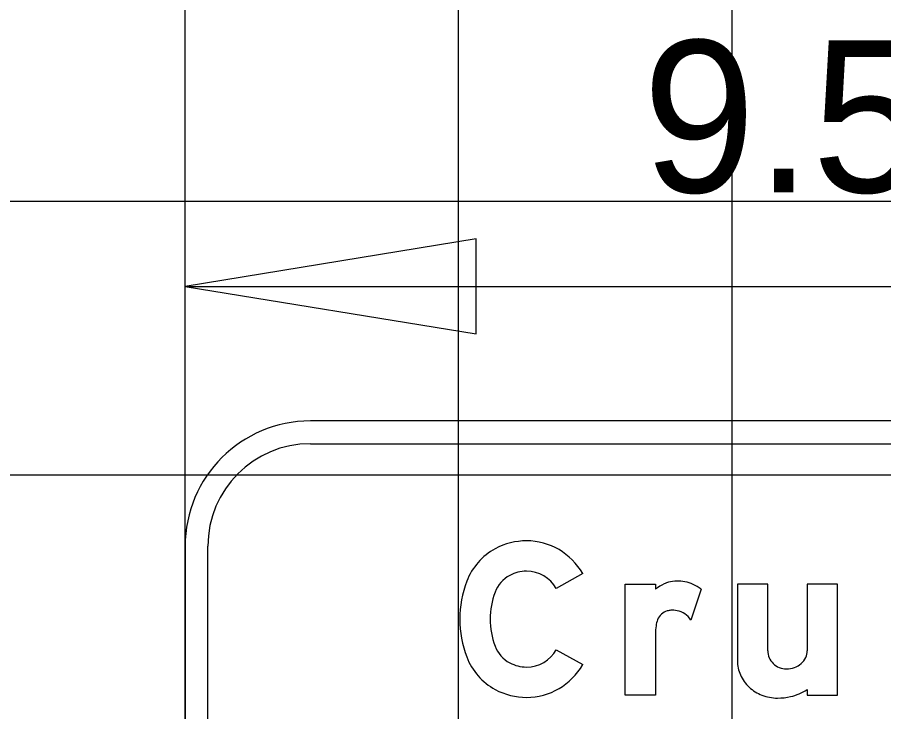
# Model space of a CAD drawing. Extents: x 2193008 to 2198143, y 1236112 to 1237864.
# Drawn here: x 2195279.56 to 2195285.89, y 1237284.37 to 1237289.45 of the extents above; entities that cross this region are included whole.
import ezdxf

# ---------------------------------------------------------------- set-up
doc = ezdxf.new("R2010")
doc.units = 0
for name, color, linetype in [('GSBWFILL', 7, 'Continuous'), ('GSCOLORFILL', 7, 'Continuous'), ('GSDIMS', 7, 'Continuous'), ('GSOUTLINE', 7, 'Continuous'), ('Level 55', 7, 'Continuous'), ('M-ROADS', 7, 'Continuous')]:
    doc.layers.add(name, color=color, linetype=linetype)

msp = doc.modelspace()

# ---------------------------------------------------------------- linework, layer by layer
at = {"layer": 'GSBWFILL'}
for p, q in [((2195285.0446, 1237284.8191), (2195285.0446, 1237285.3058)), ((2195284.5564, 1237285.2696), (2195284.4811, 1237285.0439))]:
    msp.add_line(p, q, dxfattribs=at)
for points in [[(2195283.6908, 1237285.3834), (2195283.4977, 1237285.2739)], [(2195284.2234, 1237284.9436), (2195284.2234, 1237284.4957), (2195284.0015, 1237284.4957), (2195284.0015, 1237285.3058), (2195284.2234, 1237285.3058), (2195284.2234, 1237285.2696)], [(2195285.0446, 1237285.3058), (2195284.8227, 1237285.3058), (2195284.8227, 1237284.746)], [(2195285.3332, 1237284.5358), (2195285.3332, 1237284.4957), (2195285.5551, 1237284.4957), (2195285.5551, 1237285.3058), (2195285.3332, 1237285.3058), (2195285.3332, 1237284.8191)], [(2195283.4977, 1237284.8272), (2195283.6908, 1237284.7178)]]:
    msp.add_lwpolyline(points, dxfattribs=at)
for centre, radius, start, end in [((2195285.1733, 1237284.8191), 0.1287, 180, 203.09285), ((2195285.177, 1237284.8207), 0.1327, 203.09284, 225.82979), ((2195285.1998, 1237284.8275), 0.1352, 311.00764, 334.52827), ((2195285.2176, 1237284.8191), 0.1156, 334.52827, 0), ((2195285.0775, 1237284.746), 0.2548, 180, 203.93172), ((2195285.1794, 1237284.8231), 0.1361, 225.8298, 248.08083), ((2195285.1884, 1237284.8407), 0.1527, 289.80736, 311.00764), ((2195285.0955, 1237284.754), 0.2746, 203.93172, 226.97501), ((2195285.1809, 1237284.8269), 0.1402, 248.08083, 270), ((2195285.1809, 1237284.8614), 0.1747, 270, 289.80736), ((2195285.1072, 1237284.7665), 0.2916, 226.97501, 248.86358), ((2195285.1185, 1237284.8728), 0.3996, 283.46954, 302.49426), ((2195285.1147, 1237284.7859), 0.3124, 248.86358, 270), ((2195285.1147, 1237284.9174), 0.4439, 270, 282.60428)]:
    msp.add_arc(centre, radius, start, end, dxfattribs=at)
for centre, major_axis, ratio, start_param, end_param in [((2195283.2797, 1237285.1433), (0, 0.4796), 0.999994, 0, 0.495249), ((2195283.2797, 1237285.1504), (0, 0.4725), 0.999994, 5.228016, 6.283185), ((2195283.268, 1237285.165), (0, 0.455), 0.999994, 0.495249, 1.205818), ((2195283.2797, 1237285.1433), (0, 0.2576), 0.999994, 0, 0.495249), ((2195283.2797, 1237285.1504), (0, 0.2506), 0.999994, 5.228016, 6.283185), ((2195283.268, 1237285.165), (0, 0.233), 0.999994, 0.495249, 1.205818), ((2195283.5674, 1237285.0506), (0, 0.7755), 0.999994, 1.205818, 1.935775), ((2195284.4465, 1237284.9739), (0, 0.3704), 0.999993, 0.443663, 0.646229), ((2195284.3589, 1237285.1581), (0, 0.1665), 0.999993, 0.24142, 0.443663), ((2195284.3875, 1237285.0423), (0, 0.2857), 0.999993, 6.103268, 6.524606), ((2195284.3939, 1237285.0777), (0, 0.2497), 0.999993, 5.846069, 6.103268), ((2195284.3684, 1237285.0231), (0, 0.3099), 0.999993, 5.631644, 5.846069), ((2195283.5674, 1237285.0506), (0, 0.5536), 0.999994, 1.205818, 1.935775), ((2195284.3413, 1237285.004), (0, 0.111), 0.999993, 0.293855, 1.188904), ((2195284.3435, 1237284.9968), (0, 0.1185), 0.999993, 0.067293, 0.293855), ((2195284.3474, 1237284.9378), (0, 0.1776), 0.999993, 6.094384, 6.350479), ((2195284.3521, 1237284.9623), (0, 0.1527), 0.999993, 5.27661, 6.094384), ((2195284.3991, 1237284.9808), (0, 0.1732), 0.999993, 1.188904, 1.450084), ((2195284.6938, 1237284.9431), (0, 0.4704), 0.999993, 1.445958, 1.569673), ((2195283.268, 1237284.9362), (0, 0.233), 0.999994, 1.935775, 2.646344), ((2195283.2797, 1237284.9507), (0, 0.2506), 0.999994, 3.141593, 4.196762), ((2195283.268, 1237284.9362), (0, 0.455), 0.999994, 1.935775, 2.646344), ((2195283.2797, 1237284.9578), (0, 0.2576), 0.999994, 2.646344, 3.141593), ((2195283.2797, 1237284.9507), (0, 0.4725), 0.999994, 3.141593, 4.196762), ((2195283.2797, 1237284.9578), (0, 0.4796), 0.999994, 2.646344, 3.141593)]:
    msp.add_ellipse(centre, major_axis=major_axis, ratio=ratio, start_param=start_param, end_param=end_param, dxfattribs=at)
at = {"layer": 'GSCOLORFILL'}
for p, q in [((2195289.3582, 1237286.4995), (2195281.6992, 1237286.4995)), ((2195281.6992, 1237286.333), (2195289.3582, 1237286.333)), ((2195280.7834, 1237285.5838), (2195280.7834, 1237280.4139)), ((2195280.9499, 1237280.4139), (2195280.9499, 1237285.5838)), ((2195285.0446, 1237284.8191), (2195285.0446, 1237285.3058)), ((2195284.5564, 1237285.2696), (2195284.4811, 1237285.0439))]:
    msp.add_line(p, q, dxfattribs=at)
for points in [[(2195283.6908, 1237285.3834), (2195283.4977, 1237285.2739)], [(2195284.2234, 1237284.9436), (2195284.2234, 1237284.4957), (2195284.0015, 1237284.4957), (2195284.0015, 1237285.3058), (2195284.2234, 1237285.3058), (2195284.2234, 1237285.2696)], [(2195285.0446, 1237285.3058), (2195284.8227, 1237285.3058), (2195284.8227, 1237284.746)], [(2195285.3332, 1237284.5358), (2195285.3332, 1237284.4957), (2195285.5551, 1237284.4957), (2195285.5551, 1237285.3058), (2195285.3332, 1237285.3058), (2195285.3332, 1237284.8191)], [(2195283.4977, 1237284.8272), (2195283.6908, 1237284.7178)]]:
    msp.add_lwpolyline(points, dxfattribs=at)
for centre, radius, start, end in [((2195281.6992, 1237285.5838), 0.9158, 90, 180), ((2195281.6992, 1237285.5838), 0.7493, 90, 180), ((2195285.1733, 1237284.8191), 0.1287, 180, 203.09285), ((2195285.177, 1237284.8207), 0.1327, 203.09284, 225.82979), ((2195285.1998, 1237284.8275), 0.1352, 311.00764, 334.52827), ((2195285.2176, 1237284.8191), 0.1156, 334.52827, 0), ((2195285.0775, 1237284.746), 0.2548, 180, 203.93172), ((2195285.1794, 1237284.8231), 0.1361, 225.8298, 248.08083), ((2195285.1884, 1237284.8407), 0.1527, 289.80736, 311.00764), ((2195285.0955, 1237284.754), 0.2746, 203.93172, 226.97501), ((2195285.1809, 1237284.8269), 0.1402, 248.08083, 270), ((2195285.1809, 1237284.8614), 0.1747, 270, 289.80736), ((2195285.1072, 1237284.7665), 0.2916, 226.97501, 248.86358), ((2195285.1185, 1237284.8728), 0.3996, 283.46954, 302.49426), ((2195285.1147, 1237284.7859), 0.3124, 248.86358, 270), ((2195285.1147, 1237284.9174), 0.4439, 270, 282.60428)]:
    msp.add_arc(centre, radius, start, end, dxfattribs=at)
for centre, major_axis, ratio, start_param, end_param in [((2195283.2797, 1237285.1433), (0, 0.4796), 0.999994, 0, 0.495249), ((2195283.2797, 1237285.1504), (0, 0.4725), 0.999994, 5.228016, 6.283185), ((2195283.268, 1237285.165), (0, 0.455), 0.999994, 0.495249, 1.205818), ((2195283.2797, 1237285.1433), (0, 0.2576), 0.999994, 0, 0.495249), ((2195283.2797, 1237285.1504), (0, 0.2506), 0.999994, 5.228016, 6.283185), ((2195283.268, 1237285.165), (0, 0.233), 0.999994, 0.495249, 1.205818), ((2195283.5674, 1237285.0506), (0, 0.7755), 0.999994, 1.205818, 1.935775), ((2195284.4465, 1237284.9739), (0, 0.3704), 0.999993, 0.443663, 0.646229), ((2195284.3589, 1237285.1581), (0, 0.1665), 0.999993, 0.24142, 0.443663), ((2195284.3875, 1237285.0423), (0, 0.2857), 0.999993, 6.103268, 6.524606), ((2195284.3939, 1237285.0777), (0, 0.2497), 0.999993, 5.846069, 6.103268), ((2195284.3684, 1237285.0231), (0, 0.3099), 0.999993, 5.631644, 5.846069), ((2195283.5674, 1237285.0506), (0, 0.5536), 0.999994, 1.205818, 1.935775), ((2195284.3413, 1237285.004), (0, 0.111), 0.999993, 0.293855, 1.188904), ((2195284.3435, 1237284.9968), (0, 0.1185), 0.999993, 0.067293, 0.293855), ((2195284.3474, 1237284.9378), (0, 0.1776), 0.999993, 6.094384, 6.350479), ((2195284.3521, 1237284.9623), (0, 0.1527), 0.999993, 5.27661, 6.094384), ((2195284.3991, 1237284.9808), (0, 0.1732), 0.999993, 1.188904, 1.450084), ((2195284.6938, 1237284.9431), (0, 0.4704), 0.999993, 1.445958, 1.569673), ((2195283.268, 1237284.9362), (0, 0.233), 0.999994, 1.935775, 2.646344), ((2195283.2797, 1237284.9507), (0, 0.2506), 0.999994, 3.141593, 4.196762), ((2195283.268, 1237284.9362), (0, 0.455), 0.999994, 1.935775, 2.646344), ((2195283.2797, 1237284.9578), (0, 0.2576), 0.999994, 2.646344, 3.141593), ((2195283.2797, 1237284.9507), (0, 0.4725), 0.999994, 3.141593, 4.196762), ((2195283.2797, 1237284.9578), (0, 0.4796), 0.999994, 2.646344, 3.141593)]:
    msp.add_ellipse(centre, major_axis=major_axis, ratio=ratio, start_param=start_param, end_param=end_param, dxfattribs=at)
at = {"layer": 'GSDIMS'}
for p, q in [((2195280.7834, 1237286), (2195280.7834, 1237288.2409)), ((2195280.7834, 1237287.4831), (2195290.2656, 1237287.4831))]:
    msp.add_line(p, q, dxfattribs=at)
msp.add_lwpolyline([(2195280.7834, 1237287.4831), (2195282.9118, 1237287.1359), (2195282.9118, 1237287.8302)], close=True, dxfattribs=at)
at = {"layer": 'GSOUTLINE'}
for p, q in [((2195285.0446, 1237284.8191), (2195285.0446, 1237285.3058)), ((2195284.5564, 1237285.2696), (2195284.4811, 1237285.0439))]:
    msp.add_line(p, q, dxfattribs=at)
for points in [[(2195283.6908, 1237285.3834), (2195283.4977, 1237285.2739)], [(2195284.2234, 1237284.9436), (2195284.2234, 1237284.4957), (2195284.0015, 1237284.4957), (2195284.0015, 1237285.3058), (2195284.2234, 1237285.3058), (2195284.2234, 1237285.2696)], [(2195285.0446, 1237285.3058), (2195284.8227, 1237285.3058), (2195284.8227, 1237284.746)], [(2195285.3332, 1237284.5358), (2195285.3332, 1237284.4957), (2195285.5551, 1237284.4957), (2195285.5551, 1237285.3058), (2195285.3332, 1237285.3058), (2195285.3332, 1237284.8191)], [(2195283.4977, 1237284.8272), (2195283.6908, 1237284.7178)]]:
    msp.add_lwpolyline(points, dxfattribs=at)
for centre, radius, start, end in [((2195285.1733, 1237284.8191), 0.1287, 180, 203.09285), ((2195285.177, 1237284.8207), 0.1327, 203.09284, 225.82979), ((2195285.1998, 1237284.8275), 0.1352, 311.00764, 334.52827), ((2195285.2176, 1237284.8191), 0.1156, 334.52827, 0), ((2195285.0775, 1237284.746), 0.2548, 180, 203.93172), ((2195285.1794, 1237284.8231), 0.1361, 225.8298, 248.08083), ((2195285.1884, 1237284.8407), 0.1527, 289.80736, 311.00764), ((2195285.0955, 1237284.754), 0.2746, 203.93172, 226.97501), ((2195285.1809, 1237284.8269), 0.1402, 248.08083, 270), ((2195285.1809, 1237284.8614), 0.1747, 270, 289.80736), ((2195285.1072, 1237284.7665), 0.2916, 226.97501, 248.86358), ((2195285.1185, 1237284.8728), 0.3996, 283.46954, 302.49426), ((2195285.1147, 1237284.7859), 0.3124, 248.86358, 270), ((2195285.1147, 1237284.9174), 0.4439, 270, 282.60428)]:
    msp.add_arc(centre, radius, start, end, dxfattribs=at)
for centre, major_axis, ratio, start_param, end_param in [((2195283.2797, 1237285.1433), (0, 0.4796), 0.999994, 0, 0.495249), ((2195283.2797, 1237285.1504), (0, 0.4725), 0.999994, 5.228016, 6.283185), ((2195283.268, 1237285.165), (0, 0.455), 0.999994, 0.495249, 1.205818), ((2195283.2797, 1237285.1433), (0, 0.2576), 0.999994, 0, 0.495249), ((2195283.2797, 1237285.1504), (0, 0.2506), 0.999994, 5.228016, 6.283185), ((2195283.268, 1237285.165), (0, 0.233), 0.999994, 0.495249, 1.205818), ((2195283.5674, 1237285.0506), (0, 0.7755), 0.999994, 1.205818, 1.935775), ((2195284.4465, 1237284.9739), (0, 0.3704), 0.999993, 0.443663, 0.646229), ((2195284.3589, 1237285.1581), (0, 0.1665), 0.999993, 0.24142, 0.443663), ((2195284.3875, 1237285.0423), (0, 0.2857), 0.999993, 6.103268, 6.524606), ((2195284.3939, 1237285.0777), (0, 0.2497), 0.999993, 5.846069, 6.103268), ((2195284.3684, 1237285.0231), (0, 0.3099), 0.999993, 5.631644, 5.846069), ((2195283.5674, 1237285.0506), (0, 0.5536), 0.999994, 1.205818, 1.935775), ((2195284.3413, 1237285.004), (0, 0.111), 0.999993, 0.293855, 1.188904), ((2195284.3435, 1237284.9968), (0, 0.1185), 0.999993, 0.067293, 0.293855), ((2195284.3474, 1237284.9378), (0, 0.1776), 0.999993, 6.094384, 6.350479), ((2195284.3521, 1237284.9623), (0, 0.1527), 0.999993, 5.27661, 6.094384), ((2195284.3991, 1237284.9808), (0, 0.1732), 0.999993, 1.188904, 1.450084), ((2195284.6938, 1237284.9431), (0, 0.4704), 0.999993, 1.445958, 1.569673), ((2195283.268, 1237284.9362), (0, 0.233), 0.999994, 1.935775, 2.646344), ((2195283.2797, 1237284.9507), (0, 0.2506), 0.999994, 3.141593, 4.196762), ((2195283.268, 1237284.9362), (0, 0.455), 0.999994, 1.935775, 2.646344), ((2195283.2797, 1237284.9578), (0, 0.2576), 0.999994, 2.646344, 3.141593), ((2195283.2797, 1237284.9507), (0, 0.4725), 0.999994, 3.141593, 4.196762), ((2195283.2797, 1237284.9578), (0, 0.4796), 0.999994, 2.646344, 3.141593)]:
    msp.add_ellipse(centre, major_axis=major_axis, ratio=ratio, start_param=start_param, end_param=end_param, dxfattribs=at)
at = {"layer": 'M-ROADS'}
for p, q in [((2195280.7834, 1237258.1062), (2195280.7834, 1237318.1062)), ((2195282.7834, 1237258.1062), (2195282.7834, 1237318.1062)), ((2195284.7834, 1237258.1062), (2195284.7834, 1237318.1062)), ((2195238.7834, 1237288.1062), (2195368.7834, 1237288.1062)), ((2195238.7834, 1237286.1062), (2195368.7834, 1237286.1062))]:
    msp.add_line(p, q, dxfattribs=at)

# ---------------------------------------------------------------- texts
at = {"layer": 'Level 55'}
msp.add_text("9.5'", height=1.11046, dxfattribs=at).set_placement((2195284.1289, 1237288.1713))

doc.saveas('drawing.dxf')
